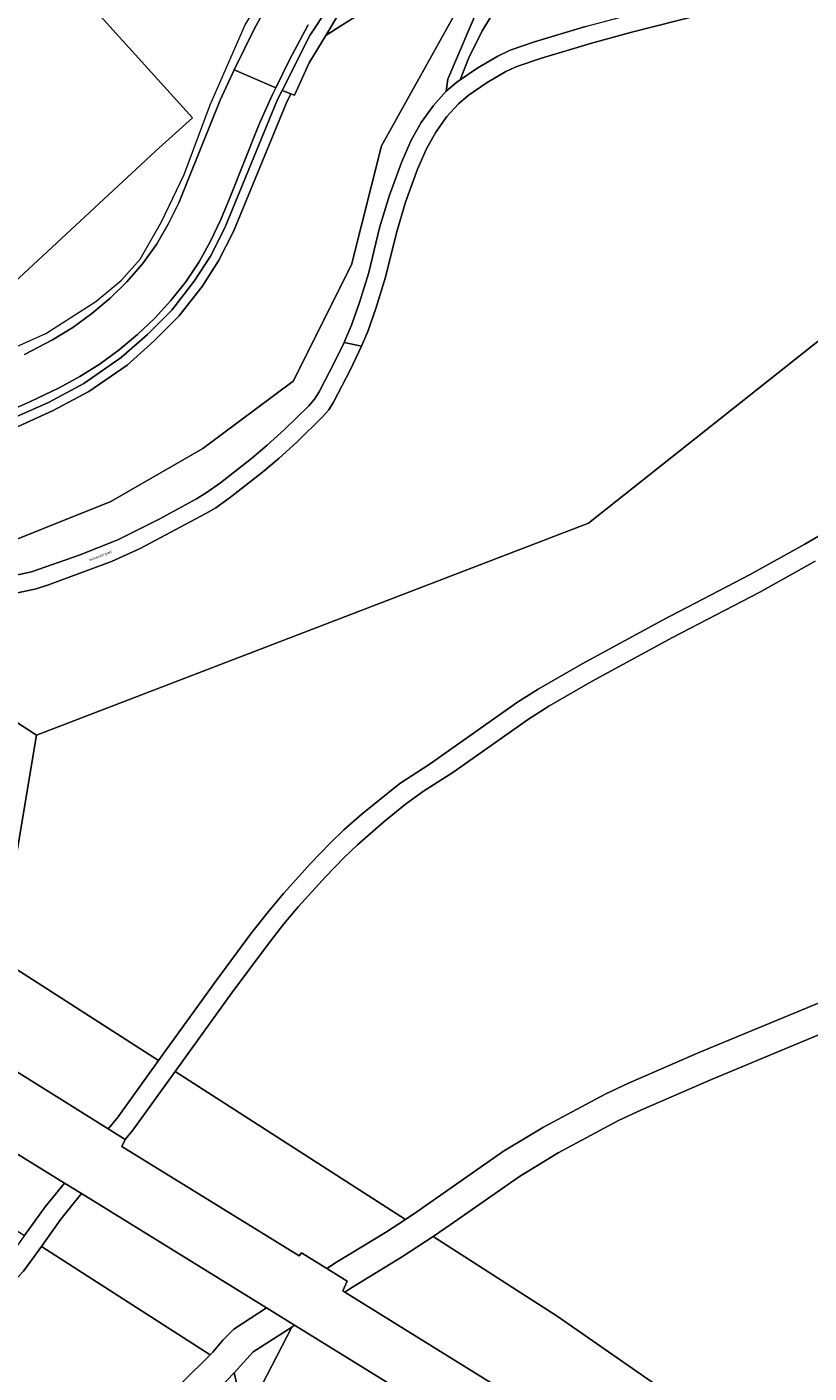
# Model space of a CAD drawing. Header units: metres. Extents: x 197700 to 204338, y 317132 to 325229.
# Tile 1055 of 1056: x 199741 to 199840, y 320925 to 321095. Entities that reach past the tile are written whole.
import ezdxf
from ezdxf.enums import TextEntityAlignment as Align

# ---------------------------------------------------------------- set-up
doc = ezdxf.new("R2010")
doc.units = ezdxf.units.M
for name, color, linetype, lineweight in [('B-WE-GR-BOS_LOOF-GV', 40, 'Continuous', 13), ('B-WE-GR-GROENVOORZIENING-GV', 80, 'Continuous', 18), ('B-WE-IE-TERREINAFSCHEIDING_KUNSTMATIG_HEKWERK-G', 20, 'IE-TERREINAFSCHEIDING-KUNSTMATIG', 18), ('B-WE-OG-TERREIN_CULTUURSCHEIDING-GV', 7, 'Continuous', 18), ('B-WE-OG-TERREIN_ERF-GV', 7, 'Continuous', 18), ('B-WE-OG-TOPOGRAFIE-T18', 10, 'Continuous', 18), ('B-WE-VH-ONVERHARD-GV', 252, 'Continuous', 18), ('B-WE-VH-VERHARDING_ASFALT-GV', 252, 'Continuous', 18), ('B-WE-VH-VERHARDING_BETON-GV', 252, 'Continuous', 18), ('B-WE-VH-VERHARDING_BETONSTRAATSTEEN-GV', 252, 'Continuous', 18), ('B-WE-VH-VERHARDING_FUNDERING_ZAND-GV', 7, 'Continuous', 18)]:
    doc.layers.add(name, color=color, linetype=linetype, lineweight=lineweight)
doc.styles.add('NLCS-ISO-M200-T18', font='NLCS-ISO.ttf', dxfattribs={"height": 0.36})
doc.linetypes.add('IE-TERREINAFSCHEIDING-KUNSTMATIG', pattern='A,4,[82,NLCS.SHX,S=0.75,R=90,X=0,Y=0],4,-2', length=10)

msp = doc.modelspace()

# ---------------------------------------------------------------- linework, layer by layer
at = {"layer": 'B-WE-GR-BOS_LOOF-GV'}
for points in [[(199720.714, 321022.052), (199726.059, 321024.603), (199734.049, 321028.251), (199751.366, 321035.179), (199763.027, 321041.877), (199774.456, 321050.422), (199781.868, 321065.15), (199785.655, 321080.214), (199796.16, 321099.151)], [(199782.175, 321096.485), (199780.033, 321095.128), (199778.596, 321094.217), (199776.493, 321090.724), (199774.634, 321086.641), (199774.185, 321086.81), (199773.573, 321085.598), (199766.916, 321069.353), (199765.024, 321065.644), (199762.918, 321062.394), (199759.983, 321058.631), (199756.826, 321055.469), (199753.434, 321052.456), (199748.586, 321049.093), (199743.983, 321046.645), (199739.234, 321044.516)], [(199846.076, 321059.551), (199811.86, 321032.414), (199741.953, 321005.572), (199739.298, 320989.644), (199734.578, 320979.025), (199757.394, 320964.345), (199764.649, 320974.41), (199769.18, 320980.509), (199771.323, 320983.251), (199773.239, 320985.519), (199776.704, 320989.354), (199779.146, 320991.897), (199780.889, 320993.564), (199783.198, 320995.588), (199787.979, 320999.463), (199791.687, 321001.873), (199802.868, 321009.738), (199805.508, 321011.381), (199811.085, 321014.613), (199821.317, 321020.175), (199832.362, 321025.906), (199839.285, 321029.775), (199844.672, 321032.941)], [(199840.584, 321027.601), (199833.575, 321023.68), (199822.507, 321017.938), (199812.336, 321012.41), (199806.854, 321009.232), (199804.25, 321007.613), (199794.671, 321000.84), (199790.989, 320998.487), (199788.682, 320996.829), (199785.927, 320994.607), (199782.612, 320991.696), (199780.92, 320990.078), (199778.555, 320987.621), (199775.145, 320983.852), (199773.286, 320981.648), (199771.162, 320978.927), (199766.691, 320972.909), (199759.53, 320962.97), (199788.671, 320944.219), (199790.143, 320945.187), (199801.125, 320952.853), (199806.17, 320955.929), (199813.979, 320960.097), (199816.919, 320961.487), (199825.987, 320965.404), (199842.081, 320972.101)], [(199843.492, 320968.624), (199838.904, 320966.714), (199827.458, 320961.95), (199818.565, 320958.113), (199815.662, 320956.74), (199808.033, 320952.669), (199803.124, 320949.674), (199794.356, 320943.553), (199792.214, 320942.058), (199807.888, 320931.959), (199843.863, 320906.955)], [(199756.965, 320920.167), (199763.94, 320927.07), (199742.598, 320940.795), (199741.923, 320939.845), (199740.291, 320937.679), (199737.728, 320934.961), (199734.295, 320932.471), (199730.568, 320930.003), (199729.363, 320929.604), (199725.579, 320928.785), (199717.357, 320927.504), (199710.684, 320926.562), (199708.006, 320926.299), (199709.125, 320925.431), (199723.899, 320915.065)], [(199768.336, 320919.127), (199766.985, 320924.794), (199763.364, 320920.997)]]:
    msp.add_lwpolyline(points, dxfattribs=at)
at = {"layer": 'B-WE-GR-GROENVOORZIENING-GV'}
for points in [[(199669.908, 321027.025), (199674.849, 321027.737), (199681.756, 321028.859), (199687.843, 321030.051), (199715.898, 321037.692), (199729.269, 321042.024), (199738.776, 321045.626), (199743.455, 321047.723), (199747.96, 321050.119), (199752.691, 321053.401), (199756.002, 321056.342), (199759.082, 321059.427), (199761.939, 321063.091), (199763.983, 321066.245), (199765.825, 321069.854), (199772.481, 321086.097), (199773.056, 321087.236), (199776.573, 321094.197), (199802.961, 321134.052)], [(199814.787, 321132.803), (199813.674, 321117.211), (199811.263, 321111.421), (199807.727, 321105.952), (199800.495, 321098.233), (199798.397, 321094.808), (199796.691, 321091.306), (199795.625, 321088.581), (199797.846, 321090.119), (199800.372, 321091.605), (199801.941, 321092.325), (199805.037, 321093.403), (199811.495, 321095.332), (199816.423, 321096.664), (199826.161, 321099.152)], [(199776.372, 321095.551), (199774.002, 321091.136), (199772.256, 321087.574), (199771.791, 321086.626), (199770.164, 321082.95), (199766.462, 321073.646), (199765.298, 321070.875), (199763.994, 321068.163), (199762.539, 321065.518), (199760.867, 321063.007), (199758.986, 321060.646), (199756.952, 321058.409), (199754.764, 321056.337), (199752.44, 321054.386), (199750.007, 321052.62), (199747.458, 321050.998), (199744.812, 321049.555), (199741.194, 321047.824), (199736.59, 321045.822)]]:
    msp.add_lwpolyline(points, dxfattribs=at)
at = {"layer": 'B-WE-IE-TERREINAFSCHEIDING_KUNSTMATIG_HEKWERK-G'}
msp.add_lwpolyline([(199727.857, 321052.45), (199729.099, 321050.833), (199730.174, 321050.674), (199743.139, 321056.441), (199749.471, 321060.496), (199752.684, 321063.174), (199755.083, 321065.882), (199757.769, 321070.609), (199760.647, 321076.605), (199763.938, 321085.433), (199768.397, 321095.534), (199777.526, 321110.596), (199794.755, 321136.648), (199794.541, 321141.704)], dxfattribs=at)
at = {"layer": 'B-WE-OG-TERREIN_CULTUURSCHEIDING-GV'}
for points in [[(199729.21, 321023.661), (199741.301, 321026.266), (199747.339, 321028.373), (199752.244, 321030.323), (199757.477, 321032.943), (199762.226, 321035.515), (199763.437, 321036.246), (199765.255, 321037.529), (199769.187, 321040.611), (199771.187, 321042.297), (199773.384, 321044.295), (199776.435, 321047.284), (199777.161, 321048.127), (199777.753, 321049.053), (199779.756, 321052.898), (199780.903, 321055.314), (199780.904, 321055.314), (199781.104, 321055.736), (199781.837, 321057.505), (199782.856, 321060.388), (199784.029, 321064.184), (199785.413, 321069.819), (199786.622, 321073.87), (199788.165, 321078.13), (199789.409, 321080.933), (199790.67, 321083.178), (199792.226, 321085.355), (199793.85, 321087.142), (199794.033, 321088.69), (199798.124, 321098.19)], [(199796.16, 321099.151), (199785.655, 321080.214), (199781.868, 321065.15), (199774.456, 321050.422), (199763.027, 321041.877), (199751.366, 321035.179), (199734.049, 321028.251)], [(199781.229, 321098.591), (199778.596, 321094.217), (199780.033, 321095.128), (199782.175, 321096.485)], [(199829.371, 321097.68), (199817.193, 321094.571), (199812.105, 321093.197), (199805.923, 321091.352), (199802.808, 321090.273), (199801.384, 321089.623), (199799.04, 321088.243), (199796.646, 321086.587), (199795.404, 321085.532), (199793.938, 321083.924), (199792.552, 321081.976), (199791.358, 321079.845), (199790.224, 321077.283), (199788.709, 321073.092), (199787.548, 321069.205), (199786.166, 321063.572), (199784.945, 321059.632), (199783.91, 321056.699), (199783.136, 321054.839), (199781.745, 321051.909), (199779.588, 321047.772), (199778.963, 321046.791), (199778.199, 321045.898), (199774.908, 321042.679), (199772.672, 321040.644), (199770.59, 321038.894), (199766.53, 321035.707), (199764.652, 321034.382), (199763.406, 321033.63), (199755.077, 321029.209), (199751.459, 321027.577), (199743.469, 321024.621), (199741.906, 321024.126), (199731.24, 321021.823)], [(199720.445, 321019.546), (199741.953, 321005.572), (199811.86, 321032.414), (199846.076, 321059.551)], [(199726.628, 320970.927), (199751.045, 320955.702), (199752.15, 320957.07), (199757.394, 320964.345), (199734.578, 320979.025), (199739.298, 320989.644), (199741.953, 321005.572), (199720.445, 321019.546), (199720.175, 321019.721)], [(199843.863, 320906.955), (199807.888, 320931.959), (199792.214, 320942.058), (199788.205, 320939.424), (199781.984, 320935.649), (199781.014, 320935.027), (199800.7, 320922.811), (199803.487, 320921.082), (199803.614, 320921.003), (199803.848, 320921.442), (199806.458, 320919.938), (199805.632, 320918.606), (199828.377, 320904.681), (199828.548, 320905.042), (199832.876, 320902.406), (199832.142, 320901.177), (199852.956, 320888.161)], [(199908.835, 320847.911), (199904.009, 320850.886), (199903.248, 320851.357), (199853.583, 320882.043), (199852.118, 320882.948), (199800.418, 320914.892), (199797.387, 320916.764), (199774.65, 320930.813), (199774.287, 320930.581), (199770.508, 320923.215), (199792.701, 320908.209), (199795.519, 320906.364)]]:
    msp.add_lwpolyline(points, dxfattribs=at)
for points in [[(199704.414, 320965.348), (199740.433, 320942.186), (199743.062, 320945.814), (199745.495, 320948.827), (199714.113, 320968.217), (199712.328, 320969.339), (199711.971, 320968.871), (199709.456, 320966.792)], [(199759.53, 320962.97), (199754.173, 320955.536), (199753.187, 320954.366), (199752.751, 320953.465), (199775.234, 320939.595), (199775.504, 320939.984), (199778.727, 320938.005), (199779.957, 320938.805), (199786.154, 320942.564), (199788.671, 320944.219)], [(199742.598, 320940.795), (199763.94, 320927.07), (199764.272, 320927.398), (199765.563, 320928.905), (199766.942, 320930.333), (199771.074, 320933.023), (199747.667, 320947.486), (199745.054, 320944.253)]]:
    msp.add_lwpolyline(points, close=True, dxfattribs=at)
at = {"layer": 'B-WE-OG-TERREIN_ERF-GV'}
for points in [[(199527.714, 321092.602), (199550.91, 321073.183), (199557.953, 321068.552), (199568.451, 321062.175), (199576.728, 321058.231), (199595.072, 321050.186), (199597.663, 321064.479), (199604.825, 321063.558), (199602.747, 321041.099), (199618.825, 321040.141), (199659.607, 321036.591), (199660.249, 321039.554), (199673.161, 321041.384), (199674.254, 321034.536), (199676.853, 321034.853), (199676.119, 321042.305), (199676.66, 321042.306), (199673.06, 321068.36), (199706.83, 321073.14), (199714.02, 321076.49), (199725.99, 321050.77), (199757.018, 321079.564), (199761.698, 321083.767), (199745.992, 321101.159)], [(199745.992, 321101.159), (199761.698, 321083.767), (199757.018, 321079.564), (199725.99, 321050.77)], [(199740.425, 321053.802), (199743.988, 321055.636), (199746.541, 321057.212), (199748.972, 321058.981), (199751.277, 321060.908), (199753.408, 321063.014), (199755.382, 321065.274), (199757.14, 321067.716), (199758.651, 321070.318), (199759.969, 321073.018), (199765.213, 321086.013), (199766.984, 321089.852), (199769.58, 321095.11), (199772.075, 321099.652)]]:
    msp.add_lwpolyline(points, dxfattribs=at)
at = {"layer": 'B-WE-VH-ONVERHARD-GV'}
msp.add_lwpolyline([(199795.625, 321088.581), (199796.691, 321091.306), (199798.397, 321094.808), (199800.495, 321098.233), (199807.727, 321105.952), (199811.263, 321111.421), (199813.674, 321117.211), (199814.787, 321132.803), (199814.566, 321132.975), (199811.923, 321135.384), (199812.87, 321126.86), (199812.388, 321120.106), (199809.495, 321112.386), (199805.638, 321107.561), (199802.263, 321104.344), (199798.124, 321098.19), (199794.033, 321088.69), (199793.85, 321087.142), (199795.206, 321088.291)], close=True, dxfattribs=at)
at = {"layer": 'B-WE-VH-VERHARDING_ASFALT-GV'}
msp.add_lwpolyline([(199778.596, 321094.217), (199781.229, 321098.591), (199791.465, 321115.461), (199804.513, 321134.53), (199808.591, 321138.422), (199807.797, 321139.146), (199802.961, 321134.052), (199776.573, 321094.197), (199773.056, 321087.236), (199774.185, 321086.81), (199774.634, 321086.641), (199776.493, 321090.724)], close=True, dxfattribs=at)
for points in [[(199811.495, 321095.332), (199805.037, 321093.403), (199801.941, 321092.325), (199800.372, 321091.605), (199797.846, 321090.119), (199795.625, 321088.581), (199795.206, 321088.291), (199793.85, 321087.142), (199792.226, 321085.355), (199790.67, 321083.178), (199789.409, 321080.933), (199788.165, 321078.13), (199786.622, 321073.87), (199785.413, 321069.819), (199784.029, 321064.184), (199782.856, 321060.388), (199781.837, 321057.505), (199781.104, 321055.736), (199780.904, 321055.314), (199783.136, 321054.839), (199783.91, 321056.699), (199784.945, 321059.632), (199786.166, 321063.572), (199787.548, 321069.205), (199788.709, 321073.092), (199790.224, 321077.283), (199791.358, 321079.845), (199792.552, 321081.976), (199793.938, 321083.924), (199795.404, 321085.532), (199796.646, 321086.587), (199799.04, 321088.243), (199801.384, 321089.623), (199802.808, 321090.273), (199805.923, 321091.352), (199812.105, 321093.197), (199817.193, 321094.571), (199829.371, 321097.68)], [(199739.234, 321044.516), (199743.983, 321046.645), (199748.586, 321049.093), (199753.434, 321052.456), (199756.826, 321055.469), (199759.983, 321058.631), (199762.918, 321062.394), (199765.024, 321065.644), (199766.916, 321069.353), (199773.573, 321085.598), (199774.185, 321086.81), (199773.056, 321087.236), (199772.481, 321086.097), (199765.825, 321069.854), (199763.983, 321066.245), (199761.939, 321063.091), (199759.082, 321059.427), (199756.002, 321056.342), (199752.691, 321053.401), (199747.96, 321050.119), (199743.455, 321047.723), (199738.776, 321045.626)], [(199731.24, 321021.823), (199741.906, 321024.126), (199743.469, 321024.621), (199751.459, 321027.577), (199755.077, 321029.209), (199763.406, 321033.63), (199764.652, 321034.382), (199766.53, 321035.707), (199770.59, 321038.894), (199772.672, 321040.644), (199774.908, 321042.679), (199778.199, 321045.898), (199778.963, 321046.791), (199779.588, 321047.772), (199781.745, 321051.909), (199783.136, 321054.839), (199780.904, 321055.314), (199780.903, 321055.314), (199779.756, 321052.898), (199777.753, 321049.053), (199777.161, 321048.127), (199776.435, 321047.284), (199773.384, 321044.295), (199771.187, 321042.297), (199769.187, 321040.611), (199765.255, 321037.529), (199763.437, 321036.246), (199762.226, 321035.515), (199757.477, 321032.943), (199752.244, 321030.323), (199747.339, 321028.373), (199741.301, 321026.266), (199729.21, 321023.661)]]:
    msp.add_lwpolyline(points, dxfattribs=at)
at = {"layer": 'B-WE-VH-VERHARDING_BETON-GV'}
msp.add_lwpolyline([(199800.7, 320922.811), (199781.014, 320935.027), (199780.775, 320935.175), (199781.314, 320936.416), (199778.727, 320938.005), (199775.504, 320939.984), (199775.234, 320939.595), (199752.751, 320953.465), (199753.187, 320954.366), (199751.045, 320955.702), (199726.628, 320970.927), (199720.718, 320974.618), (199719.062, 320975.697), (199714.113, 320968.217), (199745.495, 320948.827), (199747.667, 320947.486), (199771.074, 320933.023), (199774.65, 320930.813), (199797.387, 320916.764)], dxfattribs=at)
at = {"layer": 'B-WE-VH-VERHARDING_BETONSTRAATSTEEN-GV'}
for points in [[(199772.075, 321099.652), (199769.58, 321095.11), (199766.984, 321089.852), (199772.256, 321087.574), (199774.002, 321091.136), (199776.372, 321095.551)], [(199736.59, 321045.822), (199741.194, 321047.824), (199744.812, 321049.555), (199747.458, 321050.998), (199750.007, 321052.62), (199752.44, 321054.386), (199754.764, 321056.337), (199756.952, 321058.409), (199758.986, 321060.646), (199760.867, 321063.007), (199762.539, 321065.518), (199763.994, 321068.163), (199765.298, 321070.875), (199766.462, 321073.646), (199770.164, 321082.95), (199771.791, 321086.626), (199772.256, 321087.574), (199766.984, 321089.852), (199765.213, 321086.013), (199759.969, 321073.018), (199758.651, 321070.318), (199757.14, 321067.716), (199755.382, 321065.274), (199753.408, 321063.014), (199751.277, 321060.908), (199748.972, 321058.981), (199746.541, 321057.212), (199743.988, 321055.636), (199740.425, 321053.802)], [(199842.081, 320972.101), (199825.987, 320965.404), (199816.919, 320961.487), (199813.979, 320960.097), (199806.17, 320955.929), (199801.125, 320952.853), (199790.143, 320945.187), (199788.671, 320944.219), (199786.154, 320942.564), (199779.957, 320938.805), (199778.727, 320938.005), (199781.314, 320936.416), (199780.775, 320935.175), (199781.014, 320935.027), (199781.984, 320935.649), (199788.205, 320939.424), (199792.214, 320942.058), (199794.356, 320943.553), (199803.124, 320949.674), (199808.033, 320952.669), (199815.662, 320956.74), (199818.565, 320958.113), (199827.458, 320961.95), (199838.904, 320966.714), (199843.492, 320968.624)], [(199763.364, 320920.997), (199766.985, 320924.794), (199769.384, 320927.442), (199774.287, 320930.581), (199774.65, 320930.813), (199771.074, 320933.023), (199766.942, 320930.333), (199765.563, 320928.905), (199764.272, 320927.398), (199763.94, 320927.07), (199756.965, 320920.167)]]:
    msp.add_lwpolyline(points, dxfattribs=at)
at = {"layer": 'B-WE-VH-VERHARDING_FUNDERING_ZAND-GV'}
for points in [[(199844.672, 321032.941), (199839.285, 321029.775), (199832.362, 321025.906), (199821.317, 321020.175), (199811.085, 321014.613), (199805.508, 321011.381), (199802.868, 321009.738), (199791.687, 321001.873), (199787.979, 320999.463), (199783.198, 320995.588), (199780.889, 320993.564), (199779.146, 320991.897), (199776.704, 320989.354), (199773.239, 320985.519), (199771.323, 320983.251), (199769.18, 320980.509), (199764.649, 320974.41), (199757.394, 320964.345), (199752.15, 320957.07), (199751.045, 320955.702), (199753.187, 320954.366), (199754.173, 320955.536), (199759.53, 320962.97), (199766.691, 320972.909), (199771.162, 320978.927), (199773.286, 320981.648), (199775.145, 320983.852), (199778.555, 320987.621), (199780.92, 320990.078), (199782.612, 320991.696), (199785.927, 320994.607), (199788.682, 320996.829), (199790.989, 320998.487), (199794.671, 321000.84), (199804.25, 321007.613), (199806.854, 321009.232), (199812.336, 321012.41), (199822.507, 321017.938), (199833.575, 321023.68), (199840.584, 321027.601)], [(199770.508, 320923.215), (199774.287, 320930.581), (199769.384, 320927.442), (199766.985, 320924.794), (199768.336, 320919.127)]]:
    msp.add_lwpolyline(points, dxfattribs=at)
msp.add_lwpolyline([(199745.495, 320948.827), (199743.062, 320945.814), (199740.433, 320942.186), (199738.424, 320939.413), (199735.999, 320936.838), (199732.85, 320934.551), (199729.538, 320932.36), (199728.432, 320931.994), (199725.083, 320931.273), (199710.383, 320929.079), (199704.759, 320928.526), (199708.006, 320926.299), (199710.684, 320926.562), (199717.357, 320927.504), (199725.579, 320928.785), (199729.363, 320929.604), (199730.568, 320930.003), (199734.295, 320932.471), (199737.728, 320934.961), (199740.291, 320937.679), (199741.923, 320939.845), (199742.598, 320940.795), (199745.054, 320944.253), (199747.667, 320947.486)], close=True, dxfattribs=at)

# ---------------------------------------------------------------- texts
at = {"layer": 'B-WE-OG-TOPOGRAFIE-T18', "style": 'NLCS-ISO-M200-T18'}
msp.add_text('Winselerpad', height=0.36, rotation=21.7, dxfattribs=at).set_placement((199750.07, 321028.252), align=Align.MIDDLE)

doc.saveas('drawing.dxf')
